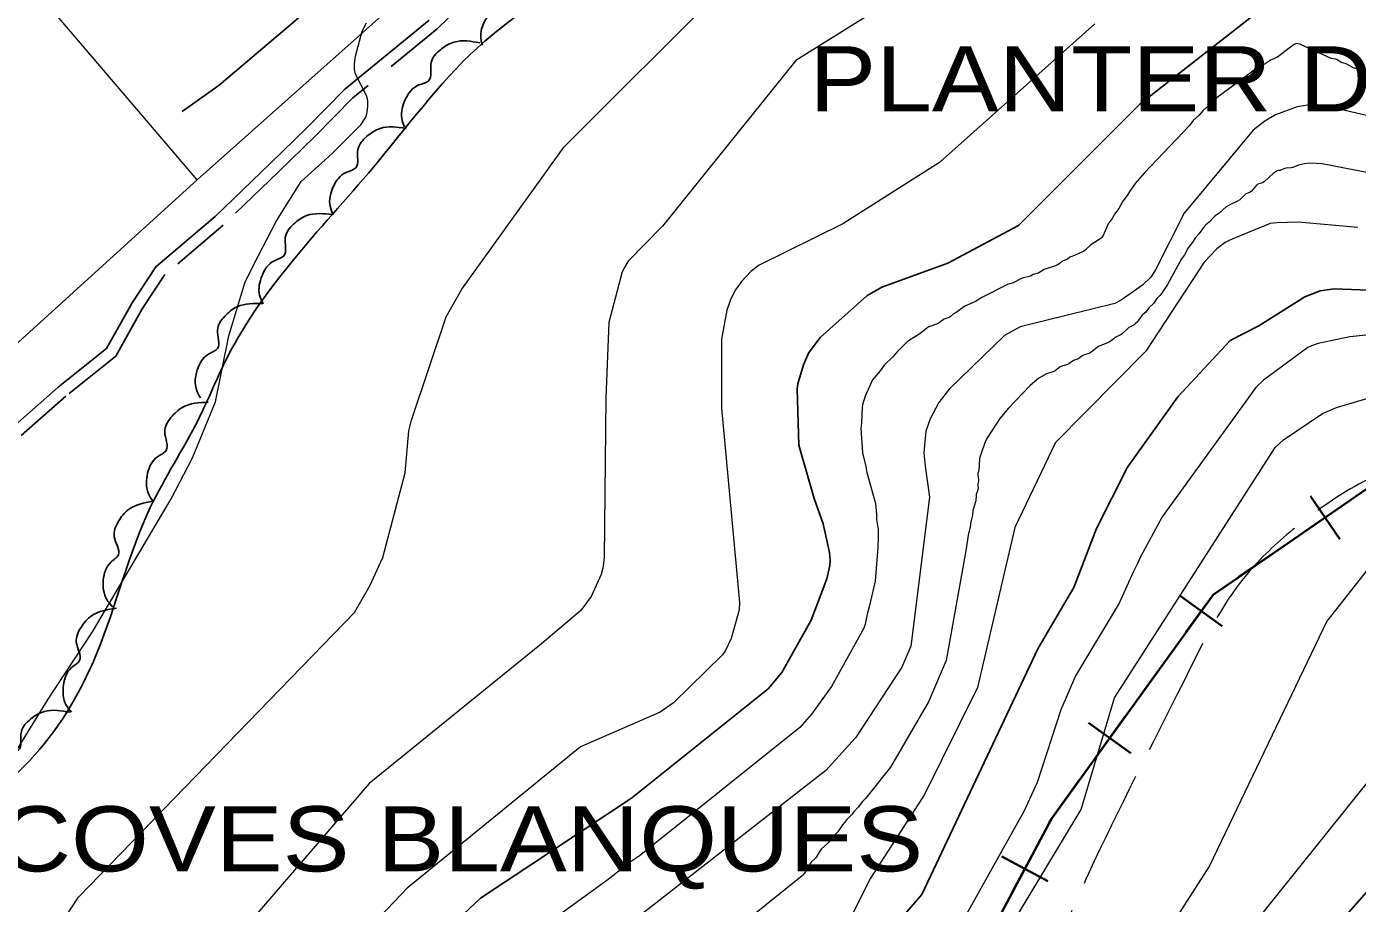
# Model space of a CAD drawing. Extents: x 483843 to 488449, y 4381269 to 4384483.
# Drawn here: x 484777.4 to 485032.7, y 4383558.8 to 4383726.9 of the extents above; entities that cross this region are included whole.
import ezdxf

# ---------------------------------------------------------------- set-up
doc = ezdxf.new("R2010")
doc.units = 0
doc.header["$LTSCALE"] = 3.8
doc.linetypes.add('LONG_DASHED', pattern=[7.5, 6, -1.5])
doc.linetypes.add('MEDIUM_DASHED', pattern=[4.5, 3, -1.5])
for name, color, linetype, lineweight in [('15', 7, 'LONG_DASHED', 13), ('25', 7, 'LONG_DASHED', 25), ('27', 7, 'Continuous', 25), ('34', 7, 'Continuous', 35), ('38', 7, 'Continuous', 25), ('51', 7, 'Continuous', 13), ('8', 7, 'Continuous', 25), ('9', 7, 'Continuous', 13)]:
    doc.layers.add(name, color=color, linetype=linetype, lineweight=lineweight)
doc.layers.add('5', color=7, linetype='Continuous')

msp = doc.modelspace()

# ---------------------------------------------------------------- linework, layer by layer
at = {"layer": '15'}
msp.add_spline([(485400.79, 4383245.56), (485366.79, 4383254.46), (485349.06, 4383265.95), (485335.06, 4383279.34), (485325.06, 4383291.04), (485319.26, 4383301.47), (485316.79, 4383311.82), (485317.67, 4383326.99), (485317.51, 4383342.72), (485315.45, 4383356.54), (485311.11, 4383375.24), (485304.67, 4383396.11), (485302.81, 4383413.58), (485295.88, 4383427.71), (485283.48, 4383443.67), (485274.41, 4383458.47), (485261.63, 4383473.96), (485248.35, 4383487.62), (485231.39, 4383496.46), (485206.95, 4383503.97), (485193.14, 4383504.9), (485172.81, 4383504.39), (485157.78, 4383504.12), (485145.67, 4383503.51), (485134.2, 4383504.43), (485123.74, 4383508.44), (485114.92, 4383511.93), (485112.2, 4383519.17), (485112.66, 4383528.99), (485114.36, 4383533.28), (485118.17, 4383541.74), (485121.31, 4383564.66), (485114.52, 4383595.67), (485109.69, 4383608.55), (485102.62, 4383619.36), (485089.28, 4383632.72), (485077.31, 4383638.83), (485057.92, 4383643.83), (485043.91, 4383643.5), (485030.6, 4383637.83), (485020.31, 4383630.47), (485011.46, 4383621.88), (484999.37, 4383601.37), (484981.13, 4383564.54), (484972.78, 4383546.81), (484964.72, 4383533.9), (484948.73, 4383515.05), (484938.85, 4383501.38), (484922.26, 4383484.64), (484903.34, 4383464.23), (484878.47, 4383440.05), (484853, 4383412.61), (484831.2, 4383387.67), (484805.14, 4383358.11), (484790.45, 4383334.7), (484768.3, 4383297.93), (484757.66, 4383281.26), (484749.41, 4383271.28), (484740.24, 4383261.88), (484732.92, 4383256.49), (484722.63, 4383254.85), (484718.27, 4383254.66), (484706.61, 4383259.28), (484700.75, 4383263.84), (484695.83, 4383273.7), (484694.44, 4383282.5), (484695.04, 4383297.06), (484696.68, 4383304.96), (484697.51, 4383309.13), (484702.36, 4383327.31), (484705.59, 4383338.26)], degree=3, dxfattribs=at)
at = {"layer": '25'}
msp.add_lwpolyline([(484838.12, 4383735.94), (484827.37, 4383726.71), (484814.34, 4383715.7), (484807.26, 4383710.67)], dxfattribs=at)
at = {"layer": '27'}
for points in [[(484751.22, 4383489.34), (484756.51, 4383495.49), (484745.3, 4383535.28), (484742.64, 4383543.61), (484746.52, 4383557.62), (484756.05, 4383569.31), (484773.86, 4383582.26), (484787.94, 4383600.38), (484790.92, 4383606.81), (484801.14, 4383634.69), (484810.37, 4383651.59), (484815.95, 4383663.55), (484844.91, 4383701.14), (484865.32, 4383724.14), (484871.55, 4383729.12), (484932.91, 4383782.05), (484957.28, 4383800.57), (484984.73, 4383809.31), (484996.31, 4383801.48), (485006.38, 4383787.78), (485020.06, 4383771.48), (485040.43, 4383753.67), (485058.81, 4383738.92), (485075.21, 4383734.51), (485086.03, 4383740.33), (485090.23, 4383789.19), (485084.45, 4383801.97), (485066.61, 4383811.07), (485048.82, 4383815.11), (485026.93, 4383822.33), (485026.65, 4383841.93), (485041.68, 4383867.53), (485057.41, 4383891.99), (485077.46, 4383912.68), (485094.04, 4383927.94), (485104.64, 4383938.65), (485116.11, 4383941.78), (485127.04, 4383942.28), (485139.76, 4383948.55), (485137.99, 4383961.13), (485138.77, 4383978.1), (485148.32, 4383988.79), (485165.27, 4384013), (485164.63, 4384035.63), (485164.03, 4384041.23), (485165.37, 4384066.34), (485175.32, 4384086.85), (485185.76, 4384105.09), (485198.7, 4384128.93), (485200.81, 4384133.71)], [(484864.85, 4383723.35), (484864.53, 4383725.1), (484865.74, 4383728.69), (484868.61, 4383731.02), (484870.58, 4383731.57), (484871.54, 4383735), (484873.6, 4383737.16), (484876.4, 4383738.29), (484881.3, 4383737.5)], [(484849.93, 4383707.65), (484849.39, 4383709.34), (484850.11, 4383713.06), (484852.65, 4383715.74), (484854.54, 4383716.55), (484855.04, 4383720.07), (484856.79, 4383722.49), (484859.43, 4383723.97), (484864.39, 4383723.83)], [(484836.24, 4383690.81), (484835.64, 4383692.48), (484836.25, 4383696.23), (484838.71, 4383698.98), (484840.57, 4383699.85), (484840.97, 4383703.38), (484842.65, 4383705.85), (484845.24, 4383707.41), (484850.2, 4383707.42)], [(484822.77, 4383673.8), (484822.12, 4383675.45), (484822.59, 4383679.21), (484824.95, 4383682.05), (484826.78, 4383682.98), (484827.05, 4383686.53), (484828.63, 4383689.06), (484831.17, 4383690.71), (484836.12, 4383690.9)], [(484810.77, 4383655.72), (484809.99, 4383657.32), (484810.17, 4383661.1), (484812.3, 4383664.12), (484814.05, 4383665.19), (484814.04, 4383668.75), (484815.43, 4383671.39), (484817.83, 4383673.23), (484822.75, 4383673.81)], [(484801.64, 4383635.97), (484800.75, 4383637.5), (484800.64, 4383641.3), (484802.54, 4383644.46), (484804.21, 4383645.66), (484803.93, 4383649.21), (484805.12, 4383651.95), (484807.37, 4383653.97), (484812.24, 4383654.91)], [(484793.9, 4383615.69), (484792.79, 4383617.08), (484792.14, 4383620.81), (484793.56, 4383624.22), (484795.03, 4383625.65), (484794.24, 4383629.12), (484795.02, 4383632), (484796.96, 4383634.32), (484801.64, 4383635.96)], [(484786.03, 4383595.48), (484784.98, 4383596.92), (484784.49, 4383600.68), (484786.06, 4383604.02), (484787.59, 4383605.39), (484786.96, 4383608.88), (484787.86, 4383611.73), (484789.89, 4383613.97), (484794.64, 4383615.4)], [(484771.23, 4383579.35), (484770.7, 4383581.04), (484771.45, 4383584.76), (484774, 4383587.43), (484775.9, 4383588.22), (484776.42, 4383591.74), (484778.19, 4383594.14), (484780.84, 4383595.61), (484785.79, 4383595.44)]]:
    msp.add_spline(points, degree=3, dxfattribs=at)
at = {"layer": '34'}
for p, q in [((485023.68, 4383636.91), (485029.34, 4383628.67)), ((485022.39, 4383629.96), (485030.63, 4383635.62)), ((485010.04, 4383621.46), (485018.28, 4383627.13)), ((484998.67, 4383617.77), (485006.78, 4383611.93)), ((484991.04, 4383598.63), (484996.89, 4383606.75)), ((484981.13, 4383593.45), (484989.25, 4383587.6)), ((484982.27, 4383586.47), (484988.11, 4383594.58)), ((484966.55, 4383561), (484971.25, 4383569.83)), ((484964.49, 4383567.77), (484973.31, 4383563.07))]:
    msp.add_line(p, q, dxfattribs=at)
for points in [[(484588, 4383427), (484638, 4383413), (484670, 4383396), (484691, 4383369), (484698, 4383330), (484686, 4383265), (484700, 4383254), (484725, 4383260), (484785, 4383341), (484848, 4383399), (484941, 4383513), (484974, 4383575), (485005, 4383618), (485037, 4383640)], [(484999.8, 4383610.79), (485005, 4383618), (485005.92, 4383618.63)], [(484973.6, 4383574.25), (484974, 4383575), (484979.35, 4383582.42)]]:
    msp.add_lwpolyline(points, dxfattribs=at)
at = {"layer": '38', "linetype": 'MEDIUM_DASHED'}
msp.add_lwpolyline([(484863.98, 4383734.11), (484856.15, 4383726.52), (484840, 4383713.26), (484832.7, 4383705.86), (484825.74, 4383699.06), (484815.11, 4383688.83), (484803.95, 4383679.39), (484799.62, 4383672.8), (484794.51, 4383663.74), (484784.96, 4383656.08), (484775.03, 4383647.35), (484766.34, 4383641.21), (484763.09, 4383638.56), (484747.14, 4383626.79), (484733.1, 4383607.12), (484722.19, 4383593.82), (484714.44, 4383584.83), (484710.24, 4383578.66), (484705.91, 4383570.77), (484702.59, 4383566.64)], dxfattribs=at)
at = {"layer": '38'}
msp.add_lwpolyline([(484854.64, 4383728.2), (484838.48, 4383714.93), (484831.11, 4383707.47), (484824.17, 4383700.68), (484813.59, 4383690.51), (484802.24, 4383680.9), (484797.69, 4383673.97), (484792.75, 4383665.23), (484783.5, 4383657.81), (484773.63, 4383649.13), (484764.97, 4383643.01), (484761.71, 4383640.34), (484745.51, 4383628.4), (484731.31, 4383608.49), (484720.46, 4383595.28), (484712.65, 4383586.2), (484708.31, 4383579.85), (484704.02, 4383572.03), (484700.71, 4383567.91)], dxfattribs=at)
at = {"layer": '51'}
for points in [[(484959.71, 4383830.34), (484901.62, 4383778.99), (484810.16, 4383697.57), (484728.36, 4383793.32)], [(484810.16, 4383697.57), (484759.06, 4383651.18), (484743.59, 4383633.42), (484700.94, 4383574.11)]]:
    msp.add_lwpolyline(points, dxfattribs=at)
at = {"layer": '8'}
for points in [[(485018.19, 4383733.4), (484991.03, 4383712.11), (484967.66, 4383688.77), (484954.13, 4383681.57), (484941.44, 4383676.99), (484938.62, 4383675.31), (484929.66, 4383667.32), (484927.42, 4383664.34), (484926.42, 4383662.06), (484925.39, 4383658.46), (484925.21, 4383657.47), (484925.55, 4383646.68), (484928.49, 4383636.43)], [(485063.33, 4383675.29), (485028.21, 4383676.64), (485025.52, 4383676.25), (485022.62, 4383675.12), (485013.76, 4383669.56), (485008.29, 4383666.76), (484998.23, 4383655.92), (484988.62, 4383642.46), (484982.66, 4383630.66), (484978.3, 4383619.36), (484971.44, 4383607.72), (484949.14, 4383560.49), (484928.46, 4383536.53), (484926.02, 4383534.6), (484891.36, 4383517.48), (484811.29, 4383429.15)], [(484928.49, 4383636.43), (484930.25, 4383631.59), (484931.43, 4383626.09), (484931.53, 4383624.58), (484931.5, 4383623.6), (484930.95, 4383621.06), (484927.92, 4383613.11), (484922.31, 4383603.06), (484919.66, 4383599.93), (484893.44, 4383578.99), (484864.47, 4383559.78), (484842.17, 4383538.82), (484823.79, 4383514.79), (484819.19, 4383506.97), (484814.74, 4383496.97), (484796.65, 4383473.65), (484790.77, 4383461.76), (484784.64, 4383446.38)], [(484766.48, 4383222.68), (484810.58, 4383245.15), (484857.11, 4383283.02), (484863.07, 4383289.28), (484908.2, 4383354.71), (484913.33, 4383359.59), (484918.43, 4383363.32), (484928, 4383368.3), (484930.91, 4383370.72), (484932.51, 4383373.68), (484932.77, 4383375.68), (484932.73, 4383377.05), (484932.5, 4383378.43), (484932.26, 4383379.32), (484919.4, 4383405.06), (484918.56, 4383407.52), (484918.18, 4383410.52), (484918.39, 4383414.33), (484919.27, 4383417.4), (484919.97, 4383418.95), (484941.71, 4383455.71), (485037.34, 4383564.2)]]:
    msp.add_lwpolyline(points, dxfattribs=at)
at = {"layer": '9'}
msp.add_line((484805.16, 4383636.37), (484809.22, 4383644.22), dxfattribs=at)
for points in [[(484766.72, 4383528.66), (484787.36, 4383559.98), (484840.29, 4383614.59), (484843.28, 4383619.67), (484845.74, 4383625.15), (484850.04, 4383641.36), (484850.77, 4383649.43), (484851.23, 4383651.46), (484857.93, 4383671.25), (484860.91, 4383676.57), (484880.51, 4383703.91), (484940.79, 4383764.06)], [(484989.5, 4383760.73), (484924.99, 4383720.42), (484899.38, 4383688.64), (484892.79, 4383681.93), (484892.08, 4383680.71), (484891.69, 4383679.88), (484889.1, 4383670.2), (484888.54, 4383655.77), (484888.21, 4383625.16), (484887.94, 4383623.08), (484887.64, 4383621.89), (484885.74, 4383617.63), (484883.72, 4383614.94), (484876.16, 4383608.55), (484843.14, 4383581.79), (484813.71, 4383547.66), (484803.82, 4383532.05), (484794.36, 4383509.56), (484772.15, 4383478.98)], [(484836.04, 4383702.63), (484841.56, 4383708.12), (484842.48, 4383709.54), (484842.69, 4383710.24), (484842.74, 4383710.47), (484842.86, 4383711.7), (484842.85, 4383712.66), (484842.8, 4383713.1), (484842.63, 4383713.72), (484840.51, 4383717.84), (484840.37, 4383718.48), (484840.35, 4383718.69), (484840.32, 4383719.81), (484840.5, 4383721.3), (484841.78, 4383726.07), (484842.64, 4383727.68)], [(484982.32, 4383727.5), (484952.54, 4383700.89), (484933.96, 4383689.12), (484917.96, 4383681.21)], [(485032.8, 4383718.8), (485031.92, 4383719.05), (485031.68, 4383719.15), (485030.79, 4383719.68), (485030.56, 4383719.78), (485029.78, 4383719.98), (485029.56, 4383720.08), (485028.72, 4383720.6), (485028.5, 4383720.69), (485027.74, 4383720.83), (485027.53, 4383720.91), (485021.92, 4383723.45), (485021.62, 4383723.55), (485020.95, 4383723.7), (485020.43, 4383723.47), (485017.34, 4383721.08), (485016.77, 4383720.8), (485016.37, 4383720.66), (485016.14, 4383720.54), (485014.99, 4383719.8), (485013.58, 4383719.11), (485005.77, 4383713.35), (485003.05, 4383710.77), (485002.26, 4383709.89), (485001.21, 4383708.92), (485000.46, 4383708), (484991.76, 4383698.82), (484990.09, 4383696.86), (484989.02, 4383695.37), (484988.55, 4383694.57), (484987.69, 4383693.46), (484986.93, 4383692.07), (484986.11, 4383690.97), (484985.66, 4383690.16), (484984.91, 4383689.09), (484983.92, 4383686.88), (484983.58, 4383686.46), (484982.77, 4383685.84), (484981.59, 4383685.07), (484980.55, 4383684.12), (484980.23, 4383683.88), (484978.44, 4383683.05), (484977.71, 4383682.79), (484977.56, 4383682.71), (484977.1, 4383682.36), (484976.94, 4383682.27), (484976.23, 4383682.01), (484976.02, 4383681.88), (484975.65, 4383681.57), (484975.15, 4383681.23), (484974.77, 4383681.06), (484972.79, 4383680.45), (484972.61, 4383680.37), (484971.57, 4383679.72), (484971.46, 4383679.66), (484970.52, 4383679.37), (484969.97, 4383679.09), (484969.75, 4383679.02), (484968.64, 4383678.77), (484968.28, 4383678.64), (484966.64, 4383677.83), (484965.57, 4383677.51), (484960.66, 4383674.98), (484959.44, 4383674.25), (484957.39, 4383673.31), (484957.2, 4383673.19), (484955.92, 4383672.21), (484955.37, 4383671.94), (484955.22, 4383671.83), (484954.58, 4383671.28), (484954.36, 4383671.15), (484953.46, 4383670.82), (484953.24, 4383670.7), (484952.49, 4383670.1), (484952.15, 4383669.94), (484950.5, 4383669.34), (484950.12, 4383669.13), (484948.78, 4383668.02), (484946.75, 4383666.8), (484946.14, 4383666.32), (484944.39, 4383664.6), (484943.5, 4383663.54), (484941.92, 4383661.99), (484941.16, 4383660.92), (484939.7, 4383659.21), (484938.28, 4383656.07), (484937.78, 4383654.39), (484937.69, 4383653.89), (484937.57, 4383650.97), (484937.45, 4383649.94), (484937.76, 4383645.21), (484938.41, 4383642.55), (484938.57, 4383641.44), (484940.27, 4383635.48), (484940.43, 4383633.36)], [(485036.96, 4383709.29), (485026.44, 4383711.72), (485025.05, 4383711.91), (485023.12, 4383711.88), (485021.11, 4383711.55), (485017.01, 4383710.01), (485014.94, 4383708.83), (485012.73, 4383707.11), (484999.49, 4383691.18), (484993.94, 4383680.28), (484993.05, 4383678.88), (484991.44, 4383677.34), (484987.36, 4383674.48), (484986.18, 4383673.87), (484968, 4383669.34), (484964.99, 4383667.67), (484954.41, 4383657.43), (484952.39, 4383654.87), (484950.72, 4383651.7), (484949.94, 4383649.34), (484949.55, 4383645.18), (484949.76, 4383642.62), (484950.6, 4383636.68), (484947.06, 4383608.12), (484945.3, 4383604.13), (484936.39, 4383590.53), (484930.75, 4383584.26), (484860.55, 4383529.47)], [(484809.22, 4383644.22), (484813.69, 4383655.01), (484816.21, 4383667.62), (484819.36, 4383678.02), (484821.88, 4383683.07), (484825.35, 4383689.68), (484830.07, 4383697.25), (484836.04, 4383702.63)], [(485021.4, 4383700.34), (485020.29, 4383699.94), (485019.99, 4383699.87), (485019, 4383699.79), (485018.76, 4383699.73), (485017.94, 4383699.38), (485017.86, 4383699.36), (485017.59, 4383699.32), (485017.29, 4383699.25), (485017.09, 4383699.16), (485016.65, 4383698.87), (485014.79, 4383697.17), (485014.51, 4383697), (485013.58, 4383696.7), (485013.45, 4383696.62), (485013.31, 4383696.51), (485012.35, 4383695.39), (485012.1, 4383695.18), (485011.26, 4383694.79), (485011.04, 4383694.62), (485010.11, 4383693.73), (485009.72, 4383693.48), (485007.97, 4383692.65), (485007.55, 4383692.38), (485006.18, 4383691.15), (485005.43, 4383690.67), (485005.23, 4383690.49), (485004.29, 4383689.46), (485003.6, 4383688.92), (485003.39, 4383688.67), (485002.36, 4383687.25), (485001.71, 4383686.56), (485001.65, 4383686.47), (485001.15, 4383685.65), (485000.24, 4383684.52), (484999.52, 4383683.18), (484998.98, 4383682.43), (484996.25, 4383677.47), (484994.83, 4383675.39), (484994.76, 4383675.31), (484994.21, 4383674.77), (484994.08, 4383674.6), (484993.62, 4383673.88), (484993.48, 4383673.71), (484992.89, 4383673.21), (484992.74, 4383673.05), (484992.27, 4383672.35), (484992.12, 4383672.19), (484991.52, 4383671.72), (484991.37, 4383671.56), (484990.42, 4383670.26), (484990.08, 4383669.91), (484989.86, 4383669.75), (484988.88, 4383669.22), (484988.6, 4383669.01), (484987.62, 4383668.08), (484987.38, 4383667.9), (484986.59, 4383667.52), (484986.34, 4383667.36), (484985.29, 4383666.54), (484984.94, 4383666.35), (484983.46, 4383665.81), (484983.06, 4383665.59), (484981.7, 4383664.54), (484981.34, 4383664.33), (484980.16, 4383663.92), (484979.91, 4383663.8), (484979.19, 4383663.25), (484978.99, 4383663.14), (484978.23, 4383662.88), (484978.03, 4383662.77), (484977.31, 4383662.24), (484977.07, 4383662.13), (484975.98, 4383661.84), (484975.69, 4383661.7), (484974.71, 4383660.94), (484974.47, 4383660.79), (484974.06, 4383660.65), (484973.46, 4383660.49), (484973.08, 4383660.36), (484971.58, 4383659.52), (484969.9, 4383658.13), (484965.8, 4383653.78), (484964.11, 4383651.78), (484961.64, 4383647.98), (484961.21, 4383647.1), (484960.62, 4383645.29), (484960.25, 4383644.37), (484960.18, 4383644.08), (484960.05, 4383641.8), (484960.04, 4383641.72), (484959.89, 4383641.16), (484959.88, 4383640.95), (484960, 4383640), (484960, 4383639.79), (484959.86, 4383639.24), (484959.86, 4383639.08), (484959.92, 4383638.35), (484959.89, 4383638.12), (484959.58, 4383637.22), (484959.54, 4383636.98)], [(485041.42, 4383697.6), (485025.95, 4383700.61), (485023.59, 4383700.73), (485022.5, 4383700.63), (485021.4, 4383700.34)], [(485032.8, 4383688.44), (485021.32, 4383689.45), (485017.26, 4383689.32), (485015.94, 4383689.15), (485008.34, 4383686.06), (485007.3, 4383685.51), (485005.74, 4383684.35), (485003.28, 4383681.75), (484992.08, 4383664.7), (484974.8, 4383647.2), (484966.96, 4383630.89), (484959.83, 4383600.18), (484949.64, 4383579.65), (484939.31, 4383563.63), (484935.32, 4383555.75), (484933.82, 4383553.86), (484929.51, 4383549.96), (484926.68, 4383547.82), (484880.3, 4383525.93), (484873.44, 4383521.2), (484851.75, 4383499.23), (484789.4, 4383412.77)], [(484917.96, 4383681.21), (484916.37, 4383679.97), (484914.54, 4383678.06), (484913.41, 4383676.49), (484912.52, 4383674.71), (484911.74, 4383672.54), (484910.71, 4383667), (484910.71, 4383653.78), (484914.16, 4383616.53), (484914.09, 4383615.1), (484912.54, 4383609.59), (484911.48, 4383607.31), (484910.92, 4383606.44), (484901.5, 4383597.28), (484898.95, 4383595.46), (484883.68, 4383588.8), (484850.41, 4383561.7), (484827.29, 4383537.45), (484770.2, 4383453.35)], [(485036.9, 4383668.04), (485031.24, 4383667.47), (485025.16, 4383666.19), (485023.92, 4383665.74), (485023.17, 4383665.39), (485014.69, 4383659.12), (485013.22, 4383657.73), (484995.26, 4383632.94), (484991.06, 4383625.25), (484990.53, 4383624), (484989.67, 4383622.33), (484987.02, 4383616.35), (484978.62, 4383602.45), (484975.78, 4383595.89), (484971.24, 4383581.98), (484968.74, 4383576.44), (484957.14, 4383555.71)], [(484852.39, 4383447.98), (484889.14, 4383482.27), (484926.73, 4383510.31), (484937.96, 4383520.13), (484962, 4383547.39), (484979.68, 4383576.78), (484986.13, 4383598.22), (485016.93, 4383646.23), (485018.52, 4383647.71), (485026, 4383652.77), (485028.66, 4383653.88), (485051.98, 4383660.79)], [(484732.09, 4383572.15), (484739.34, 4383571.49), (484746.27, 4383569.59), (484749.11, 4383568.33), (484752.26, 4383567.39), (484754.78, 4383567.39), (484756.04, 4383567.7), (484758.56, 4383568.96), (484762.97, 4383570.85), (484765.49, 4383573.06), (484770.85, 4383580.63), (484781.56, 4383597.96), (484790.06, 4383610.88), (484805.16, 4383636.37)], [(484959.54, 4383636.98), (484959.5, 4383636.11), (484959.44, 4383635.8), (484958.98, 4383634.36), (484958.94, 4383634.22), (484958.85, 4383633.22), (484958.52, 4383631.95), (484958.4, 4383631.01), (484958.03, 4383629.43), (484957.64, 4383626.76), (484953.81, 4383605.38), (484950.43, 4383597.43), (484943.12, 4383584.95), (484938.32, 4383578.93), (484937.76, 4383578.33), (484936.94, 4383577.24), (484936.08, 4383576.35), (484935.64, 4383575.78), (484934.74, 4383574.89), (484934.37, 4383574.38), (484933.9, 4383573.89), (484933.02, 4383572.55), (484932.8, 4383572.28), (484931.99, 4383571.55), (484931.81, 4383571.34), (484931.25, 4383570.5), (484931.01, 4383570.25), (484929.88, 4383569.28), (484929.62, 4383568.97), (484928.94, 4383567.73), (484928.74, 4383567.46), (484927.96, 4383566.75), (484927.79, 4383566.54), (484926.8, 4383564.85), (484926.29, 4383564.21), (484926.18, 4383564.09), (484916.09, 4383555.94)], [(484940.43, 4383633.36), (484940.43, 4383632.42), (484940.77, 4383630.51), (484940.75, 4383629.48), (484940.8, 4383628.88), (484940.71, 4383627.08), (484940.19, 4383620.62), (484939.07, 4383615.7), (484938.64, 4383614.26), (484938.28, 4383612.37), (484938.04, 4383611.58), (484931.79, 4383600.4), (484927.99, 4383595.11), (484925.72, 4383592.54), (484894.95, 4383567.88), (484893, 4383566.59), (484891.95, 4383565.67), (484888.7, 4383563.18), (484863.39, 4383544.83)], [(485037.68, 4383626.7), (485026.82, 4383612.91), (485004.32, 4383566.03), (484987.93, 4383540.5), (484966.73, 4383514.72), (484870.94, 4383377.27)], [(484756.47, 4383227.5), (484758.16, 4383227.82), (484759.07, 4383228.16), (484759.62, 4383228.3), (484759.8, 4383228.38), (484760.67, 4383228.85), (484760.76, 4383228.89), (484761.29, 4383229.03), (484761.42, 4383229.09), (484761.66, 4383229.23), (484762.5, 4383229.93), (484763.02, 4383230.28), (484763.41, 4383230.45), (484781.13, 4383237.5), (484787.14, 4383240.84), (484788.4, 4383241.67), (484789.98, 4383242.47), (484795.77, 4383246.05), (484821.92, 4383270.79), (484850.71, 4383305.52), (484899.01, 4383378.99), (484923.64, 4383440.22), (484928.45, 4383449.59), (485041.63, 4383590.67)]]:
    msp.add_lwpolyline(points, dxfattribs=at)

# ---------------------------------------------------------------- texts
at = {"layer": '5', "width": 1.15}
for s, p in [("PLANTER D'EN RIERA", (484927.56, 4383710.67)), ('SES COVES BLANQUES', (484728.26, 4383564.93))]:
    msp.add_text(s, height=12.5, dxfattribs=at).set_placement(p)

doc.saveas('drawing.dxf')
